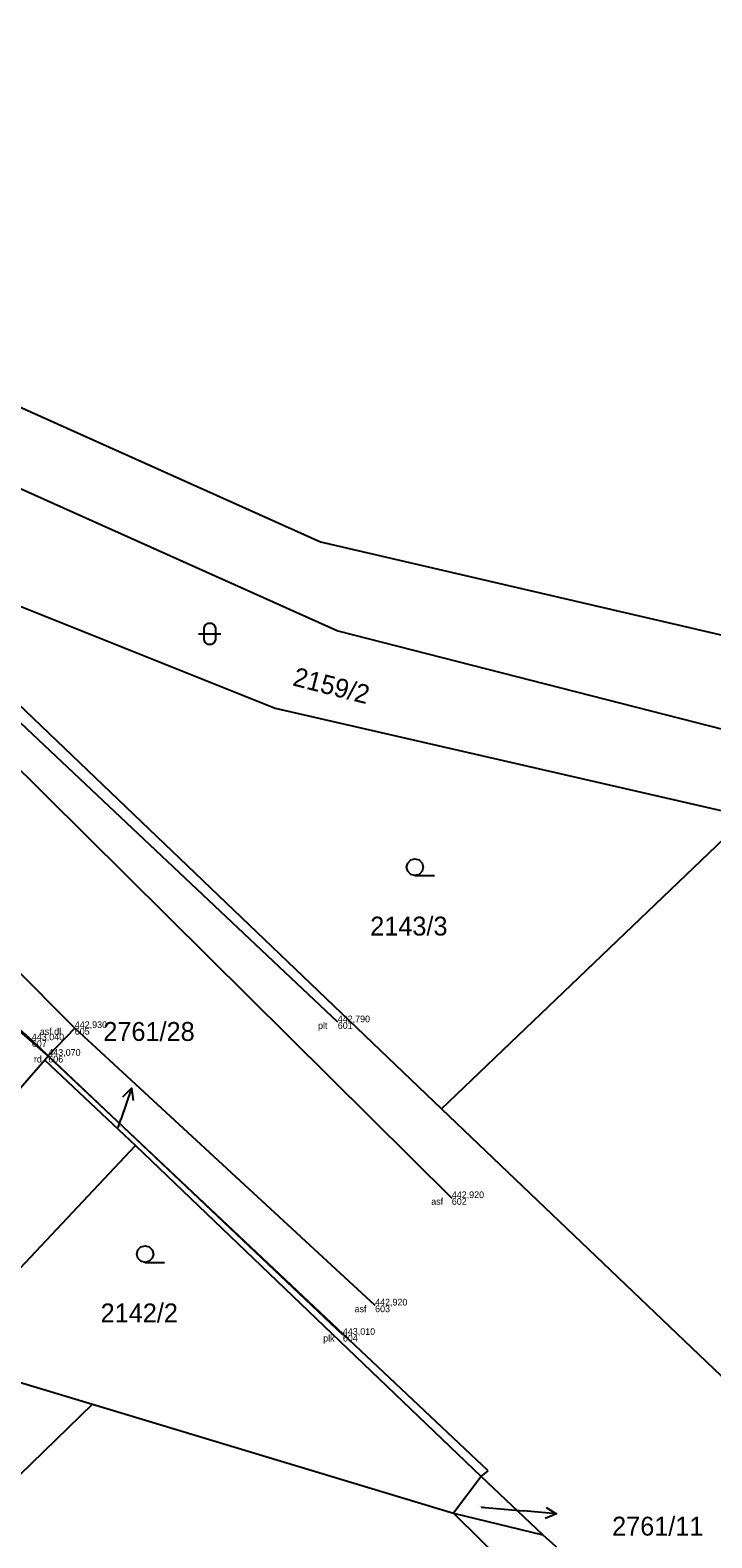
# Model space of a CAD drawing. Extents: x -747792 to -745414, y -1093712 to -1091463.
# Drawn here: x -746581.5 to -746550.9, y -1093215.1 to -1093147.3 of the extents above; entities that cross this region are included whole.
import ezdxf

# ---------------------------------------------------------------- set-up
doc = ezdxf.new("R2010")
doc.units = 0
for name, color, linetype in [('Budovy', 7, 'Continuous'), ('Doplňkové značky', 7, 'Continuous'), ('Hladina', 7, 'Continuous'), ('Koleje_dopravní prvky', 7, 'Continuous'), ('Nezařazené objekty', 7, 'Continuous'), ('Nivelační značky_hrany', 7, 'Continuous'), ('Popisy objektů_povrchů', 7, 'Continuous'), ('Rozhraní ploch', 7, 'Continuous'), ('Stromy_porost', 7, 'Continuous'), ('Výškopis', 7, 'Continuous')]:
    doc.layers.add(name, color=color, linetype=linetype)

msp = doc.modelspace()

# ---------------------------------------------------------------- linework, layer by layer
at = {"layer": 'Budovy'}
for points in [[(-746573.94, -1093174.45), (-746573.305, -1093174.45), (-746572.94, -1093174.45)], [(-746564.21, -1093185.32), (-746564.4, -1093185.27), (-746564.535, -1093185.13), (-746564.585, -1093184.945), (-746564.535, -1093184.76), (-746564.4, -1093184.62), (-746564.21, -1093184.57), (-746564.02, -1093184.62), (-746563.885, -1093184.76), (-746563.835, -1093184.945), (-746563.885, -1093185.13), (-746564.02, -1093185.27), (-746564.21, -1093185.32), (-746563.335, -1093185.32)], [(-746576.35, -1093202.72), (-746576.54, -1093202.67), (-746576.675, -1093202.53), (-746576.725, -1093202.345), (-746576.675, -1093202.16), (-746576.54, -1093202.02), (-746576.35, -1093201.97), (-746576.16, -1093202.02), (-746576.025, -1093202.16), (-746575.975, -1093202.345), (-746576.025, -1093202.53), (-746576.16, -1093202.67), (-746576.35, -1093202.72), (-746575.475, -1093202.72)]]:
    msp.add_lwpolyline(points, dxfattribs=at)
msp.add_lwpolyline([(-746573.69, -1093174.2), (-746573.64, -1093174.055), (-746573.515, -1093173.965), (-746573.36, -1093173.965), (-746573.235, -1093174.055), (-746573.185, -1093174.2), (-746573.185, -1093174.7), (-746573.235, -1093174.845), (-746573.36, -1093174.935), (-746573.515, -1093174.935), (-746573.64, -1093174.845), (-746573.69, -1093174.7)], close=True, dxfattribs=at)
at = {"layer": 'Doplňkové značky'}
for points in [[(-746576.954, -1093194.881), (-746577.44, -1093196.3)], [(-746577.352, -1093195.273), (-746576.954, -1093194.881), (-746576.879, -1093195.435)], [(-746577.56, -1093196.65), (-746577.44, -1093196.3)], [(-746561.23, -1093213.73), (-746559.33, -1093213.9)], [(-746558.312, -1093213.739), (-746557.836, -1093214.031), (-746558.356, -1093214.237)], [(-746557.836, -1093214.031), (-746559.33, -1093213.9)]]:
    msp.add_lwpolyline(points, dxfattribs=at)
at = {"layer": 'Hladina'}
for p, q in [((-746567.68, -1093191.92), (-746567.68, -1093191.92)), ((-746581.44, -1093192.73), (-746581.44, -1093192.73)), ((-746579.51, -1093192.18), (-746579.51, -1093192.18)), ((-746580.7, -1093193.43), (-746580.7, -1093193.43)), ((-746562.55, -1093199.83), (-746562.55, -1093199.83)), ((-746566, -1093204.66), (-746566, -1093204.66)), ((-746567.45, -1093205.98), (-746567.45, -1093205.98))]:
    msp.add_line(p, q, dxfattribs=at)
at = {"layer": 'Nezařazené objekty'}
for points in [[(-746567.68, -1093191.92), (-746583.79, -1093176.73)], [(-746580.7, -1093193.43), (-746567.45, -1093205.98)]]:
    msp.add_lwpolyline(points, dxfattribs=at)
at = {"layer": 'Nivelační značky_hrany'}
for points in [[(-746621.78, -1093144.65), (-746614.33, -1093150.3), (-746605.58, -1093157.9), (-746584.52, -1093178.06), (-746562.55, -1093199.83)], [(-746579.51, -1093192.18), (-746585.21, -1093186.47), (-746586.74, -1093188.04)], [(-746566, -1093204.66), (-746579.51, -1093192.18), (-746580.7, -1093193.43)]]:
    msp.add_lwpolyline(points, dxfattribs=at)
at = {"layer": 'Popisy objektů_povrchů'}
for points in [[(-746581.44, -1093192.73), (-746585.97, -1093188.74)], [(-746580.7, -1093193.43), (-746581.44, -1093192.73)]]:
    msp.add_lwpolyline(points, dxfattribs=at)
at = {"layer": 'Stromy_porost'}
for points in [[(-746598.85, -1093156.69), (-746568.46, -1093170.31)], [(-746600.37, -1093159.66), (-746567.68, -1093174.32)], [(-746590.38, -1093169.84), (-746570.5, -1093177.8)], [(-746568.46, -1093170.31), (-746534.49, -1093178.2)], [(-746587.97, -1093171.96), (-746563.01, -1093195.81)], [(-746567.68, -1093174.32), (-746546.26, -1093179.78)], [(-746570.5, -1093177.8), (-746549.27, -1093182.66)], [(-746563.01, -1093195.81), (-746549.27, -1093182.66)], [(-746580.7, -1093193.44), (-746586.9, -1093187.68)], [(-746585.4, -1093189.35), (-746580.7, -1093193.44)], [(-746580.7, -1093193.44), (-746580.86, -1093193.62)], [(-746560.92, -1093212.1), (-746580.7, -1093193.44)], [(-746580.86, -1093193.62), (-746586.3, -1093199.86)], [(-746580.86, -1093193.62), (-746576.78, -1093197.46)], [(-746563.01, -1093195.81), (-746547.46, -1093210.66)], [(-746585.74, -1093206.98), (-746576.78, -1093197.46)], [(-746576.78, -1093197.46), (-746561.23, -1093212.35)], [(-746585.74, -1093206.98), (-746578.72, -1093209.1)], [(-746578.72, -1093209.1), (-746588.6, -1093218.7)], [(-746578.72, -1093209.1), (-746562.47, -1093214)], [(-746561.23, -1093212.35), (-746562.47, -1093214)], [(-746561.23, -1093212.35), (-746560.92, -1093212.1)], [(-746558.45, -1093214.98), (-746561.23, -1093212.35)], [(-746562.47, -1093214), (-746558.45, -1093214.98)], [(-746562.47, -1093214), (-746510.16, -1093265.66)], [(-746558.45, -1093214.98), (-746526.35, -1093243.65)]]:
    msp.add_lwpolyline(points, dxfattribs=at)

# ---------------------------------------------------------------- texts
at = {"layer": 'Doplňkové značky'}
for s, p in [('2761/28', (-746578.225, -1093192.76)), ('2761/11', (-746555.34, -1093215.01))]:
    msp.add_text(s, height=0.85, dxfattribs=at).set_placement(p)
at = {"layer": 'Koleje_dopravní prvky'}
msp.add_text('2159/2', height=0.85, rotation=345.72273, dxfattribs=at).set_placement((-746569.753, -1093176.761))
for s, height, p in [('2143/3', 0.85, (-746566.221, -1093188.02)), ('2761/28', 0.05, (-746577.695, -1093196.65)), ('2142/2', 0.85, (-746578.348, -1093205.42)), ('2761/11', 0.05, (-746561.342, -1093213.73))]:
    msp.add_text(s, height=height, dxfattribs=at).set_placement(p)
at = {"layer": 'Rozhraní ploch'}
for s, p in [(' plt', (-746568.679, -1093192.22)), ('601', (-746567.68, -1093192.22)), ('607', (-746581.44, -1093193.03)), (' asf.dl', (-746581.196, -1093192.48)), ('605', (-746579.51, -1093192.48)), (' rd', (-746581.461, -1093193.73)), ('606', (-746580.7, -1093193.73)), (' asf', (-746563.587, -1093200.13)), ('602', (-746562.55, -1093200.13)), (' asf', (-746567.037, -1093204.96)), ('603', (-746566, -1093204.96)), (' plk', (-746568.449, -1093206.28)), ('604', (-746567.45, -1093206.28))]:
    msp.add_text(s, height=0.3, dxfattribs=at).set_placement(p)
at = {"layer": 'Výškopis'}
for s, p in [('442,930', (-746579.51, -1093192.18)), ('442,790', (-746567.68, -1093191.92)), ('443,040', (-746581.44, -1093192.73)), ('443,070', (-746580.7, -1093193.43)), ('442,920', (-746562.55, -1093199.83)), ('442,920', (-746566, -1093204.66)), ('443,010', (-746567.45, -1093205.98))]:
    msp.add_text(s, height=0.3, dxfattribs=at).set_placement(p)

doc.saveas('drawing.dxf')
